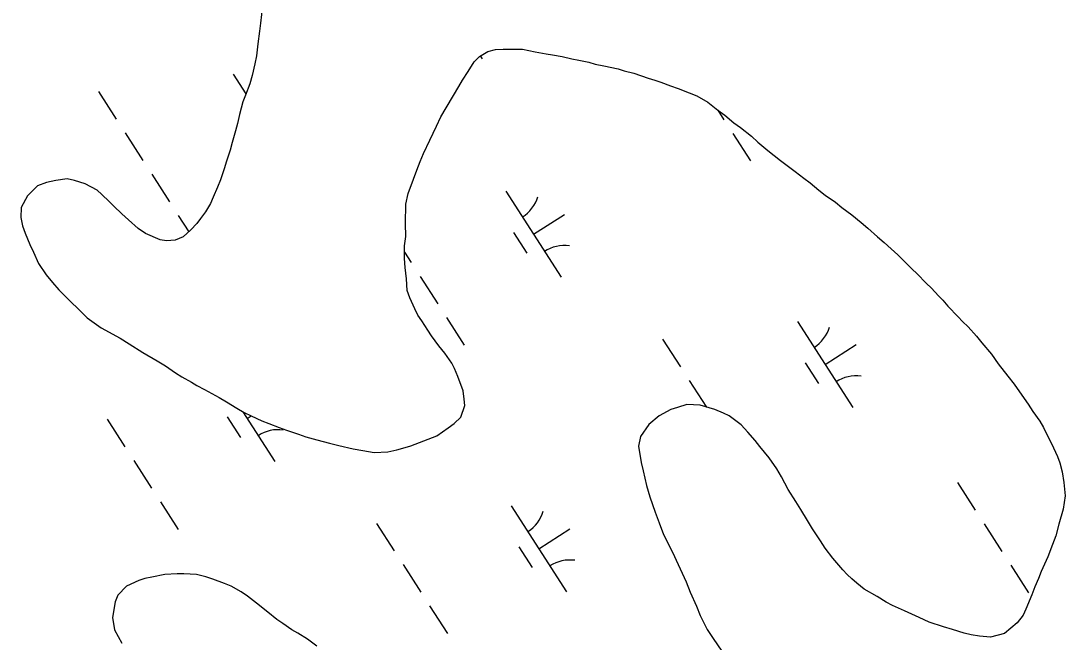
# Model space of a CAD drawing. Extents: x 3937982 to 3958556, y 219448 to 241894.
# Drawn here: x 3954352 to 3954862, y 228677 to 228981 of the extents above; entities that cross this region are included whole.
import ezdxf

# ---------------------------------------------------------------- set-up
doc = ezdxf.new("R2010")
doc.units = 0
doc.layers.add('V-TOPO-SHOR', color=7, linetype='Continuous')
doc.layers.add('V-WETL-SWMP', color=7, linetype='Continuous')

msp = doc.modelspace()

# ---------------------------------------------------------------- linework, layer by layer
at = {"layer": 'V-TOPO-SHOR'}
for points in [[(3954469.908, 228988.04), (3954468.972, 228979.678), (3954468.407, 228975.789), (3954467.655, 228969.567), (3954466.904, 228963.732), (3954466.144, 228959.841), (3954464.809, 228954.006), (3954463.66, 228949.92), (3954461.544, 228944.469), (3954460.199, 228941.159), (3954458.673, 228934.933), (3954457.718, 228930.655), (3954456.762, 228926.956), (3954455.038, 228921.314), (3954454.081, 228917.617), (3954452.357, 228912.168), (3954451.206, 228908.471), (3954449.287, 228903.021), (3954447.941, 228899.517), (3954445.824, 228894.649), (3954444.478, 228891.534), (3954441.969, 228887.442), (3954439.651, 228884.128), (3954437.718, 228881.788), (3954434.816, 228878.664), (3954431.139, 228875.15), (3954427.259, 228873.579), (3954422.984, 228873.172), (3954419.873, 228873.741), (3954412.669, 228876.819), (3954409.158, 228879.332), (3954404.477, 228883.588), (3954401.161, 228886.488), (3954397.257, 228890.164), (3954394.914, 228892.486), (3954391.402, 228895.97), (3954389.061, 228898.096), (3954383.216, 228901.18), (3954377.963, 228902.712), (3954374.461, 228903.476), (3954368.829, 228902.673)], [(3954368.829, 228902.673), (3954364.364, 228901.682), (3954359.9, 228900.109), (3954355.062, 228895.229), (3954351.978, 228889.578), (3954351.804, 228884.72), (3954352.599, 228880.643), (3954353.977, 228876.954), (3954356.138, 228871.523), (3954357.903, 228867.644), (3954360.453, 228862.213), (3954364.17, 228856.593), (3954367.295, 228852.915), (3954370.42, 228849.235), (3954375.495, 228844.01), (3954380.376, 228839.365), (3954384.277, 228835.691), (3954391.101, 228830.667), (3954400.258, 228825.654), (3954404.739, 228822.953), (3954411.364, 228818.705), (3954418.378, 228814.654), (3954422.47, 228812.145), (3954427.345, 228808.67), (3954430.462, 228806.739), (3954435.137, 228804.232), (3954437.865, 228802.495), (3954441.568, 228800.568), (3954448.775, 228796.712), (3954452.281, 228794.59), (3954457.348, 228791.502), (3954460.856, 228789.38), (3954464.36, 228787.645), (3954469.617, 228785.335), (3954472.929, 228783.989), (3954477.99, 228782.068), (3954481.688, 228780.723), (3954487.525, 228778.806), (3954491.029, 228777.46), (3954496.479, 228775.929), (3954502.705, 228774.401), (3954507.18, 228773.254), (3954514.184, 228771.536), (3954518.849, 228770.778), (3954524.491, 228769.832), (3954531.096, 228770.055), (3954535.563, 228771.044), (3954538.475, 228771.835), (3954542.356, 228773.016), (3954548.758, 228775.572), (3954555.162, 228777.931), (3954560.587, 228781.841), (3954563.494, 228783.992), (3954566.783, 228787.117), (3954568.702, 228792.759), (3954568.495, 228795.87), (3954567.895, 228799.947), (3954565.337, 228806.933), (3954563.766, 228810.812), (3954562.394, 228813.528), (3954559.07, 228818.371), (3954556.137, 228821.857), (3954552.424, 228826.895), (3954550.663, 228829.609), (3954547.728, 228834.065), (3954545.772, 228836.971), (3954544.4, 228840.076), (3954541.85, 228845.313), (3954540.669, 228848.999), (3954540.255, 228854.633), (3954539.647, 228860.267), (3954539.239, 228864.539), (3954539.212, 228870.759), (3954539.97, 228875.427), (3954539.749, 228881.644), (3954539.903, 228891.169), (3954541.045, 228896.421), (3954543.736, 228903.429), (3954545.272, 228907.711), (3954547.003, 228911.994), (3954548.541, 228915.889), (3954551.621, 228922.508), (3954554.896, 228929.326), (3954557.016, 228933.805), (3954565.892, 228948.614), (3954567.626, 228951.731), (3954570.33, 228956.017), (3954573.418, 228960.695), (3954575.933, 228963.425), (3954580.005, 228965.776), (3954583.693, 228966.763), (3954587.578, 228966.974), (3954593.214, 228966.999), (3954596.907, 228967.015), (3954603.131, 228965.682), (3954608.576, 228964.734), (3954611.689, 228964.164), (3954616.357, 228963.407), (3954621.026, 228962.262)], [(3954621.026, 228962.262), (3954624.528, 228961.498), (3954629.39, 228960.548), (3954632.505, 228959.589), (3954636.783, 228958.831), (3954643.785, 228957.306), (3954646.706, 228956.347), (3954651.373, 228955.2), (3954658.381, 228952.706), (3954661.689, 228951.747), (3954664.609, 228950.789), (3954669.281, 228949.058), (3954672.98, 228947.715), (3954678.429, 228945.601), (3954682.128, 228944.061), (3954687.584, 228940.977), (3954692.458, 228937.11), (3954695.774, 228934.597), (3954700.261, 228930.925), (3954703.575, 228928.607), (3954708.838, 228924.353), (3954711.961, 228921.453), (3954716.838, 228917.392), (3954719.959, 228914.879), (3954723.078, 228912.561), (3954727.563, 228909.081), (3954730.293, 228907.15), (3954734.387, 228903.863), (3954737.508, 228901.545), (3954741.797, 228898.065), (3954744.918, 228895.552), (3954749.986, 228892.077), (3954753.106, 228889.564), (3954757.98, 228885.892), (3954762.467, 228882.22), (3954765.783, 228879.512), (3954770.464, 228875.257), (3954773.78, 228872.357), (3954777.098, 228869.26), (3954780.414, 228866.36), (3954784.123, 228862.684), (3954787.246, 228859.587), (3954789.783, 228857.072), (3954794.272, 228852.62), (3954796.81, 228850.105), (3954800.324, 228846.429), (3954802.471, 228844.301), (3954804.816, 228841.395), (3954809.89, 228836.17), (3954812.039, 228833.848), (3954814.771, 228831.139), (3954818.873, 228826.684), (3954821.413, 228823.393), (3954826.1, 228817.777), (3954829.424, 228813.126), (3954834.114, 228807.124), (3954837.241, 228803.249), (3954840.959, 228797.824), (3954844.086, 228793.367), (3954846.435, 228789.88), (3954849.759, 228785.036), (3954851.52, 228781.933), (3954853.482, 228777.86), (3954855.049, 228775.146), (3954856.421, 228772.041), (3954858.383, 228767.775), (3954859.565, 228764.671), (3954860.748, 228760.401), (3954861.547, 228755.158), (3954862.16, 228748.553), (3954861.215, 228742.134), (3954859.11, 228734.739), (3954857.58, 228729.097), (3954856.042, 228724.815), (3954853.736, 228718.779), (3954850.465, 228711.574), (3954849.118, 228708.267), (3954847.387, 228704.177), (3954845.849, 228700.284), (3954842.964, 228693.275), (3954841.616, 228690.355), (3954838.718, 228686.453), (3954832.521, 228681.374), (3954825.728, 228679.597), (3954820.282, 228679.961), (3954816.198, 228680.721), (3954812.893, 228681.485), (3954807.054, 228683.207), (3954802.772, 228684.551), (3954795.765, 228686.853), (3954790.897, 228689.163), (3954783.692, 228692.436), (3954777.852, 228694.936), (3954774.734, 228696.673), (3954770.253, 228699.374), (3954764.017, 228703.038), (3954760.312, 228705.938), (3954757.972, 228708.066), (3954755.631, 228710.194), (3954753.482, 228712.516), (3954750.554, 228715.807)], [(3954750.554, 228715.807), (3954748.6, 228718.132), (3954744.887, 228722.973), (3954742.538, 228726.658), (3954738.626, 228732.47), (3954736.275, 228736.541), (3954732.949, 228741.969), (3954730.6, 228745.845), (3954726.883, 228751.66), (3954723.553, 228757.863), (3954721.204, 228761.74), (3954717.487, 228767.165), (3954712.991, 228772.783), (3954710.648, 228775.689), (3954707.132, 228779.754), (3954703.812, 228783.238), (3954697.963, 228787.682), (3954695.237, 228789.032), (3954690.955, 228790.762), (3954683.754, 228792.87), (3954677.34, 228793.23), (3954672.681, 228791.85), (3954669.381, 228790.863), (3954663.76, 228787.729), (3954658.723, 228783.432), (3954654.668, 228777.583), (3954653.716, 228772.916), (3954654.916, 228764.953), (3954655.905, 228760.876), (3954657.493, 228753.691), (3954659.266, 228748.063), (3954661.824, 228740.689), (3954663.79, 228735.452), (3954665.953, 228729.629), (3954670.266, 228721.097), (3954673.012, 228715.084), (3954676.936, 228706.55), (3954678.9, 228701.504), (3954682.04, 228694.717), (3954683.809, 228690.06), (3954687.144, 228683.273), (3954690.076, 228678.814), (3954694.379, 228672.615)], [(3954496.526, 228675.065), (3954491.846, 228678.542), (3954487.171, 228681.438), (3954484.246, 228683.173), (3954479.763, 228686.263), (3954476.841, 228688.194), (3954472.548, 228691.674), (3954466.893, 228696.12), (3954462.605, 228699.6), (3954459.486, 228701.723), (3954454.616, 228704.423), (3954451.304, 228705.768), (3954445.66, 228707.884), (3954442.158, 228709.035), (3954437.683, 228710.18), (3954431.461, 228710.542), (3954428.158, 228710.528), (3954422.134, 228710.114), (3954415.726, 228708.92), (3954412.427, 228708.127), (3954409.515, 228707.142), (3954403.502, 228704.396), (3954399.246, 228700.103), (3954397.898, 228696.794), (3954396.571, 228689.208), (3954397.569, 228683.187), (3954401.095, 228676.594)]]:
    msp.add_lwpolyline(points, dxfattribs=at)
at = {"layer": 'V-WETL-SWMP'}
for p, q in [((3954576.328, 228963.654), (3954577.26, 228962.207)), ((3954455.628, 228954.769), (3954461.813, 228945.16)), ((3954389.763, 228946.174), (3954398.423, 228932.72)), ((3954692.379, 228937.173), (3954695.408, 228932.468)), ((3954402.753, 228925.993), (3954411.413, 228912.539)), ((3954699.738, 228925.741), (3954708.398, 228912.287)), ((3954415.743, 228905.812), (3954424.403, 228892.358)), ((3954588.757, 228897.47), (3954615.819, 228855.427)), ((3954428.733, 228885.631), (3954433.826, 228877.719)), ((3954602.288, 228876.448), (3954617.424, 228886.191)), ((3954592.553, 228877.318), (3954599.048, 228867.227)), ((3954539.226, 228867.785), (3954542.551, 228862.619)), ((3954546.881, 228855.892), (3954555.541, 228842.438)), ((3954559.871, 228835.711), (3954568.531, 228822.258)), ((3954731.323, 228833.78), (3954758.385, 228791.737)), ((3954665.458, 228825.185), (3954674.118, 228811.731)), ((3954744.854, 228812.758), (3954759.99, 228822.501)), ((3954735.119, 228813.627), (3954741.614, 228803.537)), ((3954678.448, 228805.004), (3954686.84, 228791.966)), ((3954460.299, 228789.716), (3954475.952, 228765.397)), ((3954462.421, 228786.419), (3954464.341, 228787.655)), ((3954394.024, 228786.043), (3954402.684, 228772.59)), ((3954452.686, 228787.288), (3954459.181, 228777.198)), ((3954407.014, 228765.863), (3954415.674, 228752.409)), ((3954809.586, 228755.084), (3954818.246, 228741.63)), ((3954420.004, 228745.682), (3954428.663, 228732.228)), ((3954591.456, 228743.75), (3954618.518, 228701.707)), ((3954525.591, 228735.155), (3954534.251, 228721.702)), ((3954604.987, 228722.729), (3954620.122, 228732.471)), ((3954822.576, 228734.903), (3954831.236, 228721.45)), ((3954595.252, 228723.598), (3954601.747, 228713.507)), ((3954538.581, 228714.975), (3954547.241, 228701.521)), ((3954835.566, 228714.723), (3954844.226, 228701.269)), ((3954551.57, 228694.794), (3954560.23, 228681.34))]:
    msp.add_line(p, q, dxfattribs=at)
for points in [[(3954469.908, 228988.039), (3954468.973, 228979.678), (3954468.407, 228975.788), (3954467.656, 228969.566), (3954466.904, 228963.733), (3954466.143, 228959.842), (3954464.808, 228954.006), (3954463.66, 228949.92), (3954461.545, 228944.469), (3954460.199, 228941.16), (3954458.672, 228934.934), (3954457.718, 228930.654), (3954456.763, 228926.957), (3954455.038, 228921.314), (3954454.082, 228917.617), (3954452.357, 228912.168), (3954451.206, 228908.471), (3954449.287, 228903.021), (3954447.941, 228899.517), (3954445.824, 228894.649), (3954444.478, 228891.534), (3954441.969, 228887.442), (3954439.651, 228884.128), (3954437.718, 228881.787), (3954434.816, 228878.665), (3954431.139, 228875.151), (3954427.258, 228873.579), (3954422.985, 228873.172), (3954419.873, 228873.742), (3954412.669, 228876.82), (3954409.159, 228879.332), (3954404.477, 228883.587), (3954401.16, 228886.488), (3954397.258, 228890.163), (3954394.915, 228892.486), (3954391.402, 228895.969), (3954389.061, 228898.096), (3954383.217, 228901.18), (3954377.963, 228902.713), (3954374.462, 228903.475), (3954368.829, 228902.673), (3954364.364, 228901.682), (3954359.9, 228900.108), (3954355.063, 228895.228), (3954351.978, 228889.579), (3954351.804, 228884.72), (3954352.599, 228880.642), (3954353.976, 228876.955), (3954356.137, 228871.523), (3954357.903, 228867.644), (3954360.453, 228862.213), (3954364.17, 228856.593), (3954367.295, 228852.914), (3954370.421, 228849.235), (3954375.496, 228844.01), (3954380.375, 228839.366)], [(3954380.375, 228839.366), (3954384.278, 228835.691), (3954391.101, 228830.667), (3954400.257, 228825.654), (3954404.739, 228822.952), (3954411.365, 228818.705), (3954418.379, 228814.655), (3954422.471, 228812.146), (3954427.345, 228808.669), (3954430.462, 228806.739), (3954435.138, 228804.232), (3954437.866, 228802.495), (3954441.567, 228800.568), (3954448.774, 228796.712), (3954452.282, 228794.589), (3954457.348, 228791.502), (3954460.855, 228789.379), (3954464.361, 228787.645), (3954469.618, 228785.336), (3954472.928, 228783.989), (3954477.989, 228782.068), (3954481.688, 228780.723), (3954487.526, 228778.805), (3954491.03, 228777.46), (3954496.479, 228775.929), (3954502.704, 228774.401), (3954507.179, 228773.254), (3954514.183, 228771.535), (3954518.85, 228770.778), (3954524.491, 228769.831), (3954531.097, 228770.054), (3954535.563, 228771.045), (3954538.475, 228771.835), (3954542.357, 228773.017), (3954548.759, 228775.572), (3954555.162, 228777.931), (3954560.587, 228781.842), (3954563.493, 228783.992), (3954566.783, 228787.116), (3954568.702, 228792.76), (3954568.494, 228795.869), (3954567.894, 228799.947), (3954565.337, 228806.933), (3954563.766, 228810.813), (3954562.393, 228813.528), (3954559.069, 228818.372), (3954556.138, 228821.858), (3954552.424, 228826.895), (3954550.663, 228829.608), (3954547.729, 228834.065), (3954545.773, 228836.972), (3954544.399, 228840.075), (3954541.85, 228845.312), (3954540.668, 228848.999), (3954540.255, 228854.633), (3954539.647, 228860.267), (3954539.24, 228864.54), (3954539.213, 228870.759), (3954539.971, 228875.427), (3954539.749, 228881.645), (3954539.903, 228891.169), (3954541.046, 228896.421), (3954543.736, 228903.429), (3954545.273, 228907.711), (3954547.003, 228911.994), (3954548.541, 228915.888), (3954551.622, 228922.509), (3954554.897, 228929.325), (3954557.015, 228933.804), (3954565.891, 228948.613), (3954567.626, 228951.73), (3954570.329, 228956.017), (3954573.418, 228960.695), (3954575.933, 228963.426), (3954580.004, 228965.776), (3954583.692, 228966.764), (3954587.578, 228966.975), (3954593.214, 228966.999), (3954596.907, 228967.015), (3954603.131, 228965.682), (3954608.577, 228964.733), (3954611.689, 228964.164), (3954616.357, 228963.407), (3954621.026, 228962.261), (3954624.527, 228961.498), (3954629.39, 228960.548), (3954632.504, 228959.589), (3954636.783, 228958.831), (3954643.786, 228957.306), (3954646.705, 228956.347), (3954651.374, 228955.201), (3954658.381, 228952.705), (3954661.689, 228951.747), (3954664.609, 228950.788), (3954669.28, 228949.059), (3954672.979, 228947.715), (3954678.43, 228945.601), (3954682.129, 228944.062), (3954687.584, 228940.976), (3954692.459, 228937.11), (3954695.774, 228934.598)], [(3954695.774, 228934.598), (3954700.26, 228930.925), (3954703.574, 228928.607), (3954708.839, 228924.354), (3954711.961, 228921.453), (3954716.837, 228917.392), (3954719.958, 228914.879), (3954723.077, 228912.561), (3954727.562, 228909.082), (3954730.292, 228907.15), (3954734.387, 228903.864), (3954737.507, 228901.545), (3954741.797, 228898.066), (3954744.918, 228895.553), (3954749.986, 228892.076), (3954753.106, 228889.563), (3954757.98, 228885.892), (3954762.466, 228882.219), (3954765.782, 228879.512), (3954770.464, 228875.257), (3954773.781, 228872.356), (3954777.098, 228869.261), (3954780.414, 228866.36), (3954784.123, 228862.683), (3954787.246, 228859.587), (3954789.783, 228857.072), (3954794.272, 228852.621), (3954796.81, 228850.106), (3954800.324, 228846.429), (3954802.471, 228844.3), (3954804.816, 228841.395), (3954809.891, 228836.17), (3954812.039, 228833.847), (3954814.771, 228831.138), (3954818.872, 228826.685), (3954821.413, 228823.393), (3954826.101, 228817.777), (3954829.425, 228813.127), (3954834.115, 228807.123), (3954837.242, 228803.249), (3954840.958, 228797.824), (3954844.086, 228793.367), (3954846.434, 228789.879), (3954849.758, 228785.035), (3954851.521, 228781.933), (3954853.482, 228777.86), (3954855.048, 228775.146), (3954856.422, 228772.042), (3954858.384, 228767.775), (3954859.564, 228764.671), (3954860.748, 228760.4), (3954861.548, 228755.157), (3954862.16, 228748.552), (3954861.216, 228742.134), (3954859.11, 228734.74), (3954857.58, 228729.097), (3954856.043, 228724.815), (3954853.737, 228718.78), (3954850.465, 228711.575), (3954849.118, 228708.266), (3954847.387, 228704.177), (3954845.849, 228700.283), (3954842.964, 228693.275), (3954841.616, 228690.354), (3954838.718, 228686.454), (3954832.521, 228681.374), (3954825.727, 228679.596), (3954820.283, 228679.961), (3954816.199, 228680.721), (3954812.892, 228681.484), (3954807.054, 228683.208), (3954802.772, 228684.55), (3954795.766, 228686.852), (3954790.897, 228689.163), (3954783.693, 228692.435), (3954777.851, 228694.937), (3954774.734, 228696.672), (3954770.253, 228699.374), (3954764.018, 228703.039), (3954760.313, 228705.939), (3954757.971, 228708.066), (3954755.63, 228710.194), (3954753.482, 228712.517), (3954750.553, 228715.808), (3954748.599, 228718.132), (3954744.886, 228722.974), (3954742.538, 228726.657), (3954738.626, 228732.47), (3954736.276, 228736.541), (3954732.949, 228741.968), (3954730.6, 228745.845), (3954726.882, 228751.659), (3954723.552, 228757.864), (3954721.203, 228761.741), (3954717.487, 228767.166), (3954712.992, 228772.783), (3954710.648, 228775.688), (3954707.132, 228779.754), (3954703.813, 228783.238), (3954697.964, 228787.683), (3954695.237, 228789.031)], [(3954695.237, 228789.031), (3954690.954, 228790.762), (3954683.754, 228792.869), (3954677.339, 228793.23), (3954672.681, 228791.849), (3954669.381, 228790.863), (3954663.759, 228787.729), (3954658.724, 228783.432), (3954654.668, 228777.584), (3954653.717, 228772.916), (3954654.917, 228764.953), (3954655.906, 228760.876), (3954657.492, 228753.692), (3954659.266, 228748.063), (3954661.824, 228740.689), (3954663.79, 228735.451), (3954665.953, 228729.63), (3954670.266, 228721.097), (3954673.012, 228715.084), (3954676.936, 228706.55), (3954678.901, 228701.505), (3954682.04, 228694.717), (3954683.809, 228690.06), (3954687.143, 228683.273), (3954690.077, 228678.815), (3954694.38, 228672.615)], [(3954496.526, 228675.064), (3954491.846, 228678.542), (3954487.17, 228681.437), (3954484.247, 228683.173), (3954479.764, 228686.263), (3954476.84, 228688.194), (3954472.549, 228691.674), (3954466.894, 228696.119), (3954462.604, 228699.599), (3954459.485, 228701.723), (3954454.615, 228704.423), (3954451.305, 228705.769), (3954445.66, 228707.883), (3954442.157, 228709.034), (3954437.682, 228710.18), (3954431.461, 228710.542), (3954428.157, 228710.528), (3954422.134, 228710.113), (3954415.726, 228708.919), (3954412.426, 228708.128), (3954409.515, 228707.143), (3954403.502, 228704.397)], [(3954403.502, 228704.397), (3954399.245, 228700.103), (3954397.899, 228696.793), (3954396.571, 228689.208), (3954397.569, 228683.187), (3954401.096, 228676.595)]]:
    msp.add_lwpolyline(points, dxfattribs=at)
for centre, start, end in [((3954587.538, 228899.803), 301.99668, 343.54034), ((3954617.438, 228853.351), 81.99668, 123.54034), ((3954730.104, 228836.113), 301.99668, 343.54034), ((3954760.004, 228789.661), 81.99668, 123.54034), ((3954477.571, 228763.321), 81.99668, 123.54034), ((3954590.236, 228746.083), 301.99668, 343.54034), ((3954620.136, 228699.631), 81.99668, 123.54034)]:
    msp.add_arc(centre, 17.623, start, end, dxfattribs=at)

doc.saveas('drawing.dxf')
